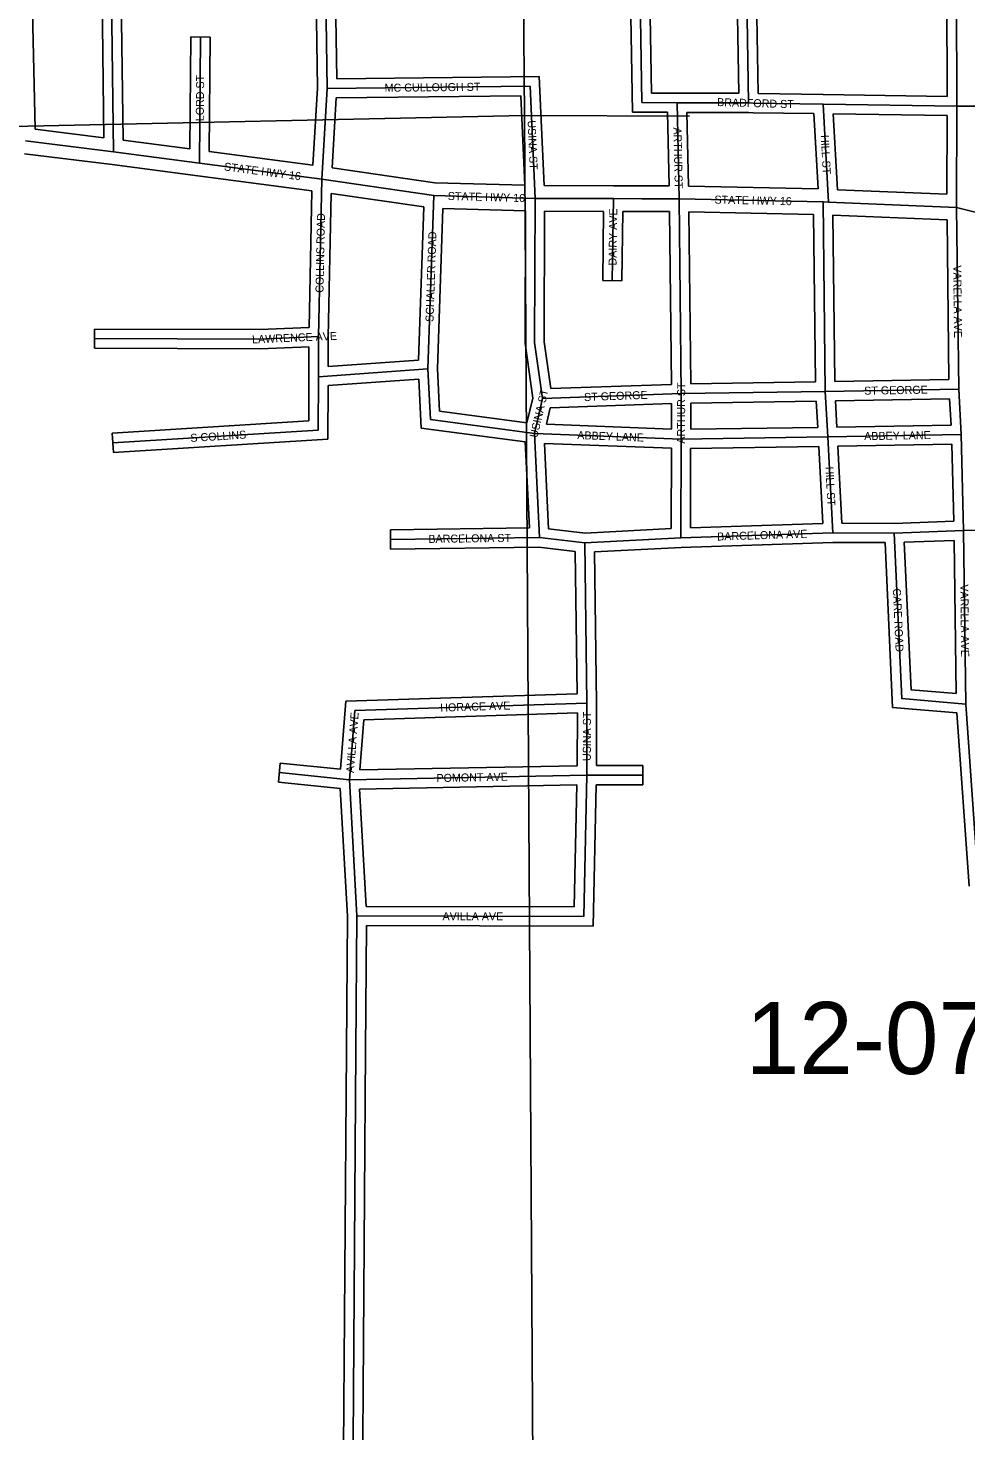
# Model space of a CAD drawing. Extents: x 418523 to 616617, y 1878279 to 2196743.
# Drawn here: x 545468 to 548398, y 2025705 to 2030086 of the extents above; entities that cross this region are included whole.
import ezdxf

# ---------------------------------------------------------------- set-up
doc = ezdxf.new("R2010")
doc.units = 0
for name, color, linetype in [('Level 1', 7, 'Continuous'), ('Level 2', 7, 'Continuous'), ('Level 22', 7, 'Continuous'), ('Level 23', 7, 'Continuous'), ('Level 31', 7, 'Continuous'), ('Level 32', 7, 'Continuous'), ('Level 34', 7, 'Continuous')]:
    doc.layers.add(name, color=color, linetype=linetype)

msp = doc.modelspace()

# ---------------------------------------------------------------- linework, layer by layer
at = {"layer": 'Level 1'}
for p, q in [((547018.6, 2029813.16), (547005.644, 2031708.491)), ((541788.39, 2029701.975), (547018.6, 2029813.16)), ((547018.6, 2029813.16), (547534.234, 2029811.454)), ((547018.6, 2029813.16), (547049.47, 2024941.929))]:
    msp.add_line(p, q, dxfattribs=at)
at = {"layer": 'Level 22'}
for p, q in [((545735.015, 2029699.233), (545460.116, 2029733.524)), ((546002.94, 2029664.24), (545735.015, 2029699.233)), ((546385.196, 2029614.357), (546002.94, 2029664.24)), ((546735.132, 2029563.122), (546385.196, 2029614.357)), ((547051.929, 2029554.173), (546735.132, 2029563.122)), ((547296.83, 2029553.441), (547051.929, 2029554.173)), ((547385.223, 2029553.178), (547296.83, 2029553.441)), ((547501.814, 2029552.831), (547385.223, 2029553.178)), ((547951.99, 2029543.13), (547501.814, 2029552.831)), ((547968.78, 2029542.353), (547951.99, 2029543.13)), ((548368.877, 2029525.532), (547968.78, 2029542.353)), ((548635.445, 2029458.196), (548368.877, 2029525.532))]:
    msp.add_line(p, q, dxfattribs=at)
at = {"layer": 'Level 23'}
for p, q in [((545704.454, 2029743.356), (545489.364, 2029770.185)), ((545973.356, 2029708.444), (545764.557, 2029735.715)), ((545730.065, 2029659.54), (545456.391, 2029693.676)), ((546357.825, 2029658.268), (546033.286, 2029700.62)), ((545997.761, 2029624.576), (545730.065, 2029659.54)), ((546738.607, 2029603.04), (546417.438, 2029650.064)), ((546354.474, 2029578.026), (545997.765, 2029624.575)), ((547020.059, 2029595.089), (546738.606, 2029603.04)), ((546703.918, 2029527.264), (546414.321, 2029569.665)), ((547296.95, 2029593.441), (547080.165, 2029594.088)), ((547385.342, 2029593.178), (547296.95, 2029593.441)), ((547470.91, 2029592.924), (547385.342, 2029593.178)), ((547936.475, 2029583.474), (547530.942, 2029592.213)), ((548338.999, 2029566.824), (547996.69, 2029581.216)), ((547021.812, 2029515.006), (546763.786, 2029522.296)), ((547266.265, 2029513.531), (547081.811, 2029514.082)), ((547385.105, 2029513.177), (547326.27, 2029513.351)), ((547472.255, 2029512.917), (547385.105, 2029513.177)), ((547922.441, 2029503.756), (547532.268, 2029512.164)), ((548339.346, 2029486.737), (547982.47, 2029501.741))]:
    msp.add_line(p, q, dxfattribs=at)
at = {"layer": 'Level 31'}
for p, q in [((548369.811, 2029842.281), (548365.975, 2031551.151)), ((547719.407, 2029852.207), (547697.919, 2031153.098)), ((545735.015, 2029699.233), (545721.203, 2030791.361)), ((546402.52, 2029897.6), (546388.165, 2030814.806)), ((547386.115, 2029853.199), (547372.159, 2030699.851)), ((546002.94, 2029664.24), (546006.663, 2030058.441)), ((547036.181, 2029904.428), (546402.52, 2029897.6)), ((547051.929, 2029554.173), (547036.181, 2029904.428)), ((546385.196, 2029614.357), (546402.52, 2029897.6)), ((547386.115, 2029853.199), (547495.735, 2029852.872)), ((547501.814, 2029552.831), (547495.735, 2029852.872)), ((547495.735, 2029852.872), (547719.407, 2029852.207)), ((547733.98, 2029851.801), (547719.407, 2029852.207)), ((547951.944, 2029848.608), (547733.98, 2029851.801)), ((548369.811, 2029842.281), (547951.944, 2029848.608)), ((547968.78, 2029542.353), (547951.944, 2029848.608)), ((548368.877, 2029525.532), (548369.811, 2029842.281)), ((549095.007, 2029840.147), (548369.811, 2029842.281)), ((546375.482, 2029122.349), (546385.196, 2029614.357)), ((546717.036, 2029021.316), (546735.132, 2029563.122)), ((547296.83, 2029553.441), (547293.216, 2029297.07)), ((547508.561, 2028944.401), (547501.814, 2029552.831)), ((547958.795, 2028951.429), (547951.99, 2029543.13)), ((548375.762, 2028958.56), (548368.877, 2029525.532)), ((545674.958, 2029116.097), (546192.015, 2029114.536)), ((546192.015, 2029114.536), (546375.482, 2029122.349)), ((546375.107, 2028997.25), (546375.482, 2029122.349)), ((546374.607, 2028830.693), (546375.107, 2028997.25)), ((546375.107, 2028997.25), (546717.036, 2029021.316)), ((546724.8, 2028863.099), (546717.036, 2029021.316)), ((547075.094, 2028928.966), (547508.561, 2028944.401)), ((547508.14, 2028802.573), (547508.561, 2028944.401)), ((547508.561, 2028944.401), (547958.795, 2028951.429)), ((548375.762, 2028958.56), (547958.795, 2028951.429)), ((547966.93, 2028809.576), (547958.795, 2028951.429)), ((548383.582, 2028816.708), (548375.762, 2028958.56)), ((547049.74, 2028820.305), (547075.094, 2028928.966)), ((547049.74, 2028820.305), (546724.8, 2028863.099)), ((545732.59, 2028790.807), (546374.607, 2028830.693)), ((547508.14, 2028802.573), (547049.74, 2028820.305)), ((547065.563, 2028495.141), (547049.74, 2028820.305)), ((547508.14, 2028802.573), (547966.93, 2028809.576)), ((548383.582, 2028816.708), (547966.93, 2028809.576)), ((547982.518, 2028509.506), (547966.93, 2028809.576)), ((548391.252, 2028516.663), (548383.582, 2028816.708)), ((547507.54, 2028494.188), (547508.14, 2028802.573)), ((547507.54, 2028494.188), (547982.518, 2028509.506)), ((548174.517, 2028508.938), (547982.518, 2028509.506)), ((548174.517, 2028508.938), (548391.252, 2028516.663)), ((548683.077, 2028524.166), (548391.252, 2028516.663)), ((548397.895, 2027974.783), (548391.252, 2028516.663)), ((547065.563, 2028495.141), (546600.117, 2028488.899)), ((547207.136, 2028478.355), (547065.563, 2028495.141)), ((547207.136, 2028478.355), (547507.54, 2028494.188)), ((547214.201, 2027977.931), (547207.136, 2028478.355)), ((546488.893, 2027955.01), (547214.201, 2027977.931)), ((547213.531, 2027752.826), (547214.201, 2027977.931)), ((546471.767, 2027738.317), (546488.893, 2027955.01)), ((548438.047, 2027407.713), (548397.895, 2027974.783)), ((546471.767, 2027738.317), (546252.899, 2027760.795)), ((546471.767, 2027738.317), (547213.531, 2027752.826)), ((546495.524, 2027313.123), (546471.767, 2027738.317)), ((547203.978, 2027311.002), (547213.531, 2027752.826)), ((547388.742, 2027752.667), (547213.531, 2027752.826)), ((546492.364, 2026893.101), (546495.524, 2027313.123)), ((547203.978, 2027311.002), (546495.524, 2027313.123))]:
    msp.add_line(p, q, dxfattribs=at)
for points in [[(547075.094, 2028928.966), (547050.585, 2029103.961), (547051.929, 2029554.173)], [(548397.895, 2027974.783), (548198.021, 2027992.102), (548174.517, 2028508.938)], [(546735.342, 2025076.962), (546723.262, 2025170.096), (546698.48, 2025253.45), (546482.23, 2025520.664), (546492.364, 2026893.101)]]:
    msp.add_lwpolyline(points, dxfattribs=at)
at = {"layer": 'Level 32'}
for p, q in [((548339.743, 2029872.74), (548335.975, 2031551.082)), ((547748.928, 2029881.586), (547727.919, 2031153.336)), ((547688.906, 2029882.299), (547668.41, 2031123.152)), ((545764.557, 2029735.715), (545751.21, 2030791.151)), ((546372.507, 2029898.281), (546358.164, 2030814.615)), ((546432.051, 2029927.92), (546418.611, 2030786.59)), ((545489.365, 2029770.186), (545468.652, 2030769.567)), ((545704.454, 2029743.356), (545691.568, 2030762.308)), ((547415.628, 2029883.111), (547402.156, 2030700.345)), ((547356.605, 2029823.286), (547342.65, 2030669.757)), ((545973.356, 2029708.444), (545976.664, 2030058.724)), ((545976.664, 2030058.724), (546036.663, 2030058.157)), ((546033.287, 2029700.62), (546036.663, 2030058.157)), ((547064.85, 2029934.739), (546432.052, 2029927.92)), ((547080.165, 2029594.089), (547064.85, 2029934.739)), ((546357.826, 2029658.268), (546372.507, 2029898.281)), ((546417.437, 2029650.064), (546430.762, 2029867.901)), ((547007.514, 2029874.116), (546430.762, 2029867.901)), ((547020.059, 2029595.089), (547007.515, 2029874.116)), ((547415.628, 2029883.111), (547495.824, 2029882.872)), ((547495.824, 2029882.872), (547688.906, 2029882.298)), ((547952.383, 2029878.606), (547748.928, 2029881.586)), ((548339.742, 2029872.74), (547952.398, 2029878.605)), ((547356.605, 2029823.286), (547465.769, 2029822.961)), ((547470.91, 2029592.924), (547465.769, 2029822.961)), ((547530.943, 2029592.213), (547525.79, 2029822.782)), ((547525.79, 2029822.782), (547718.945, 2029822.208)), ((547733.541, 2029821.802), (547718.945, 2029822.208)), ((547923.525, 2029819.02), (547733.541, 2029821.802)), ((547936.475, 2029583.474), (547923.525, 2029819.02)), ((547996.69, 2029581.216), (547983.665, 2029818.123)), ((548339.725, 2029812.731), (547983.666, 2029818.123)), ((548339, 2029566.824), (548339.725, 2029812.731)), ((546346.045, 2029151.123), (546354.474, 2029578.026)), ((546405.483, 2029122.259), (546414.321, 2029569.665)), ((546687.955, 2029049.343), (546703.918, 2029527.264)), ((546747.062, 2029021.55), (546763.786, 2029522.295)), ((547266.265, 2029513.531), (547263.219, 2029297.493)), ((547326.27, 2029513.351), (547323.215, 2029296.646)), ((547478.239, 2028973.341), (547472.255, 2029512.917)), ((547538.226, 2028974.867), (547532.267, 2029512.164)), ((547928.454, 2028980.958), (547922.441, 2029503.756)), ((547988.447, 2028981.941), (547982.47, 2029501.741)), ((548345.401, 2028988.045), (548339.346, 2029486.737)), ((547323.215, 2029296.646), (547263.219, 2029297.493)), ((545675.05, 2029146.097), (545674.868, 2029086.096)), ((545675.05, 2029146.097), (546191.423, 2029144.538)), ((546191.422, 2029144.538), (546346.045, 2029151.123)), ((546405.205, 2029029.442), (546405.483, 2029122.259)), ((545674.868, 2029086.096), (546192.61, 2029084.534)), ((546192.61, 2029084.534), (546345.389, 2029091.039)), ((546345.107, 2028997.339), (546345.389, 2029091.039)), ((546405.205, 2029029.442), (546687.955, 2029049.344)), ((546344.692, 2028858.891), (546345.107, 2028997.339)), ((546405.025, 2028969.279), (546688.575, 2028989.236)), ((546696.064, 2028836.624), (546688.575, 2028989.237)), ((546753.54, 2028889.572), (546747.062, 2029021.55)), ((548345.401, 2028988.044), (547988.447, 2028981.94)), ((546404.525, 2028802.493), (546405.025, 2028969.279)), ((547101.055, 2028959.909), (547478.239, 2028973.341)), ((547538.226, 2028974.867), (547928.454, 2028980.958)), ((547026.702, 2028853.598), (547044.608, 2028930.338)), ((547087.215, 2028848.878), (547099.096, 2028899.8)), ((547099.095, 2028899.799), (547478.468, 2028913.309)), ((547478.232, 2028833.752), (547478.469, 2028913.309)), ((547538.231, 2028833.036), (547538.475, 2028914.864)), ((547538.475, 2028914.864), (547930.492, 2028920.981)), ((547935.188, 2028839.094), (547930.492, 2028920.981)), ((548347.398, 2028928.068), (547990.535, 2028921.966)), ((547995.231, 2028840.064), (547990.535, 2028921.966)), ((548351.912, 2028846.17), (548347.398, 2028928.068)), ((545730.73, 2028820.75), (546344.692, 2028858.891)), ((547026.702, 2028853.598), (546753.539, 2028889.573)), ((545730.73, 2028820.75), (545734.45, 2028760.864)), ((547020.993, 2028793.831), (546696.065, 2028836.623)), ((547478.231, 2028833.753), (547087.214, 2028848.878)), ((547538.232, 2028833.036), (547935.188, 2028839.094)), ((548351.912, 2028846.17), (547995.232, 2028840.064)), ((545734.45, 2028760.864), (546404.525, 2028802.493)), ((547034.088, 2028524.722), (547020.993, 2028793.83)), ((547094.295, 2028521.946), (547081.297, 2028789.061)), ((547478.084, 2028773.711), (547081.298, 2028789.06)), ((547477.596, 2028522.651), (547478.084, 2028773.712)), ((547537.601, 2028525.173), (547538.083, 2028773.026)), ((547538.083, 2028773.026), (547938.47, 2028779.136)), ((547950.971, 2028538.505), (547938.47, 2028779.136)), ((548354.352, 2028786.201), (547998.502, 2028780.11)), ((548011.005, 2028539.421), (547998.503, 2028780.109)), ((548360.503, 2028545.586), (548354.352, 2028786.201)), ((548174.028, 2028538.94), (548360.503, 2028545.586)), ((547034.088, 2028524.722), (546599.715, 2028518.896)), ((546600.52, 2028458.901), (546599.715, 2028518.896)), ((547208.12, 2028508.448), (547094.295, 2028521.946)), ((547208.12, 2028508.449), (547477.596, 2028522.651)), ((547537.601, 2028525.173), (547950.971, 2028538.504)), ((548174.027, 2028538.94), (548011.005, 2028539.421)), ((547063.991, 2028465.116), (546600.52, 2028458.901)), ((547177.51, 2028451.656), (547063.991, 2028465.116)), ((547237.542, 2028449.913), (547508.815, 2028464.211)), ((547508.815, 2028464.211), (547982.959, 2028479.503)), ((548145.846, 2028479.021), (547982.959, 2028479.504)), ((548205.864, 2028480.035), (548361.63, 2028485.586)), ((548367.491, 2028007.531), (548361.631, 2028485.586)), ((547183.788, 2028006.985), (547177.51, 2028451.656)), ((547244.202, 2027977.841), (547237.542, 2028449.914)), ((546444.28, 2027771.297), (546461.101, 2027984.146)), ((546461.102, 2027984.147), (547183.788, 2028006.985)), ((547243.622, 2027782.799), (547244.202, 2027977.841)), ((546516.685, 2027925.871), (547184.109, 2027946.964)), ((547183.619, 2027782.246), (547184.11, 2027946.964)), ((548408.089, 2027406.056), (548369.78, 2027947.105)), ((546504.284, 2027768.959), (546516.685, 2027925.872)), ((546249.835, 2027730.951), (546255.965, 2027790.638)), ((546444.28, 2027771.297), (546255.965, 2027790.638)), ((546504.284, 2027768.959), (547183.619, 2027782.247)), ((547388.77, 2027782.667), (547243.622, 2027782.798)), ((547388.715, 2027722.666), (547388.77, 2027782.667)), ((546443.242, 2027711.088), (546249.835, 2027730.951)), ((546503.457, 2027708.929), (547182.862, 2027722.218)), ((547174.621, 2027341.091), (547182.862, 2027722.218)), ((547233.335, 2027280.913), (547242.89, 2027722.798)), ((547388.715, 2027722.666), (547242.89, 2027722.798)), ((546465.518, 2027312.398), (546443.242, 2027711.088)), ((546523.9, 2027343.039), (546503.456, 2027708.929)), ((547174.621, 2027341.091), (546523.9, 2027343.038)), ((546462.365, 2026893.326), (546465.518, 2027312.398)), ((546522.364, 2026892.874), (546525.299, 2027283.032)), ((547233.335, 2027280.913), (546525.299, 2027283.033))]:
    msp.add_line(p, q, dxfattribs=at)
for points in [[(547044.608, 2028930.338), (547020.579, 2029101.915), (547021.812, 2029515.006)], [(547101.055, 2028959.909), (547080.593, 2029106.007), (547081.81, 2029514.081)], [(548369.78, 2027947.106), (548169.245, 2027964.483), (548145.846, 2028479.021)], [(548367.491, 2028007.531), (548226.797, 2028019.721), (548205.864, 2028480.035)], [(546700.305, 2025113.862), (546693.82, 2025163.852), (546671.417, 2025239.2), (546452.151, 2025510.142), (546462.365, 2026893.321)], [(546762.275, 2025102.564), (546752.705, 2025176.34), (546725.541, 2025267.699), (546512.31, 2025531.186), (546522.364, 2026892.879)]]:
    msp.add_lwpolyline(points, dxfattribs=at)

# ---------------------------------------------------------------- texts
at = {"layer": 'Level 2'}
msp.add_text('12-07-29', height=225, dxfattribs=at).set_placement((547710.059, 2026819.301))
at = {"layer": 'Level 34'}
for s, height, rotation, p in [('LORD ST', 25, 89.458094, (546016.675, 2029795.084)), ('MC CULLOUGH ST', 25, 0.61675, (546582.011, 2029887.036)), ('BRADFORD ST', 25, 358.399753, (547620.56, 2029842.466)), ('USINA ST', 25, 272.573183, (547028.49, 2029797.176)), ('ARTHUR ST', 25, 271.279169, (547484.33, 2029775.699)), ('HILL ST', 25, 273.145653, (547944.769, 2029751.403)), ('STATE HWY 16', 25, 352.564536, (546079.081, 2029641.701)), ('STATE HWY 16', 24.99916, 358.381314, (546778.9, 2029549.381)), ('STATE HWY 16', 25, 358.764822, (547612.328, 2029537.949)), ('DAIRY AVE', 25, 89.191308, (547306.38, 2029344.301)), ('COLLINS ROAD', 25, 88.867942, (546390.679, 2029258.994)), ('SCHALLER ROAD', 25, 88.086108, (546734.442, 2029168.092)), ('VARELLA AVE', 25, 270.694633, (548358.572, 2029344.879)), ('LAWRENCE AVE', 25, 2.437578, (546168.165, 2029101.012)), ('USINA ST', 24.9992, 76.865222, (547059.022, 2028805.086)), ('ST GEORGE', 25, 2.038833, (547205.397, 2028921.099)), ('ARTHUR ST', 25, 89.828856, (547520.595, 2028787.939)), ('ST GEORGE', 25, 0.979136, (548080.575, 2028941.012)), ('S COLLINS', 25, 3.554278, (545975.627, 2028793.383)), ('ABBEY LANE', 24.9992, 357.784136, (547183.574, 2028802.621)), ('ABBEY LANE', 25, 0.980019, (548080.522, 2028799.02)), ('HILL ST', 25, 272.972731, (547959.3, 2028715.511)), ('BARCELONA ST', 25, 0.76785, (546718.686, 2028477.991)), ('BARCELONA AVE', 25, 1.846533, (547621.244, 2028485.351)), ('CARE ROAD', 25, 272.602925, (548169.898, 2028335.376)), ('VARELLA AVE', 25, 270.701242, (548380.812, 2028348.556)), ('HORACE AVE', 25, 1.809442, (546756.084, 2027950.95)), ('AVILLA AVE', 25, 85.480328, (546485.94, 2027759.021)), ('USINA ST', 25, 89.828411, (547226.161, 2027796.838)), ('POMONT AVE', 25, 1.119842, (546744.171, 2027731.145)), ('AVILLA AVE', 25, 359.827847, (546762.785, 2027299.824))]:
    msp.add_text(s, height=height, rotation=rotation, dxfattribs=at).set_placement(p)

doc.saveas('drawing.dxf')
